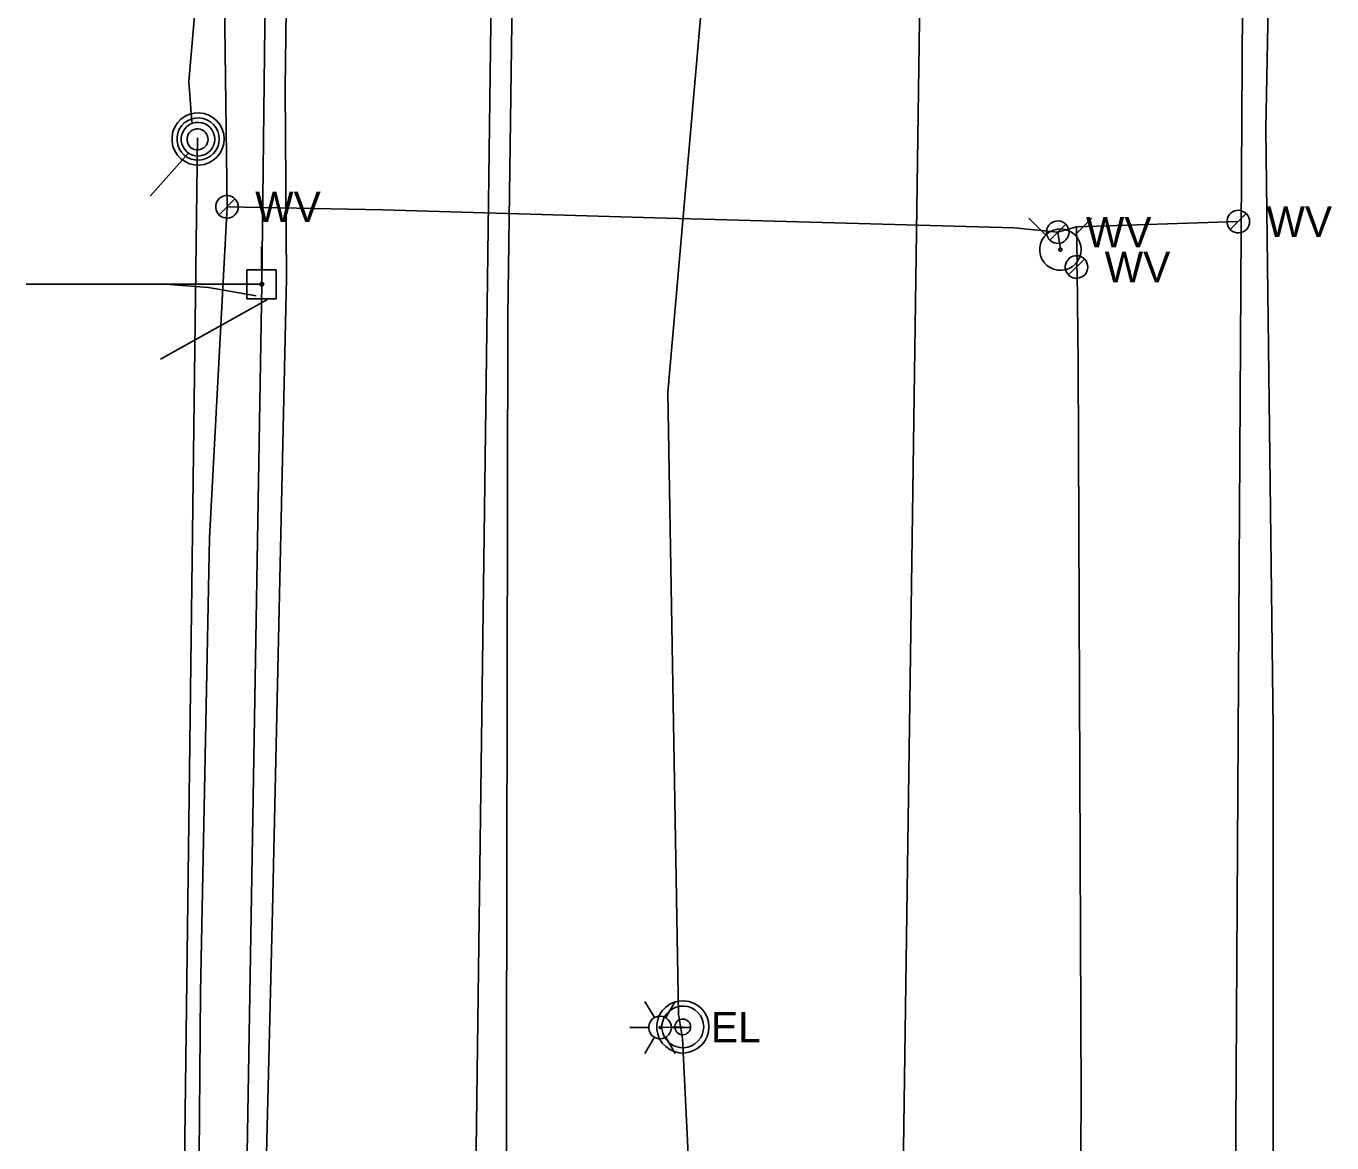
# Model space of a CAD drawing. Extents: x 600849 to 606371, y 330010 to 403088.
# Drawn here: x 601956 to 602121, y 359553.8 to 359694.9 of the extents above; entities that cross this region are included whole.
import ezdxf

# ---------------------------------------------------------------- set-up
doc = ezdxf.new("R2010")
doc.units = 0
for name, color, linetype in [('E_LTG', 7, 'Continuous'), ('E_LTG_CID', 7, 'Continuous'), ('E_UTL_E', 7, 'Continuous'), ('E_UTL_E_UG', 7, 'Continuous'), ('E_UTL_EPowerPole', 7, 'Continuous'), ('E_UTL_FO_UG', 7, 'Continuous'), ('E_UTL_G_UG', 7, 'Continuous'), ('E_UTL_MH', 7, 'Continuous'), ('E_UTL_Overhead', 7, 'Continuous'), ('E_UTL_SAN_UG', 7, 'Continuous'), ('E_UTL_T_UG', 7, 'Continuous'), ('E_UTL_W', 7, 'Continuous'), ('E_UTL_W_UG', 7, 'Continuous'), ('E_UTL_WHydrant', 7, 'Continuous')]:
    doc.layers.add(name, color=color, linetype=linetype)

msp = doc.modelspace()

# ---------------------------------------------------------------- linework, layer by layer
at = {"layer": 'E_LTG'}
for points in [[(602035.42, 359569.62), (602034.23, 359571.68)], [(602036.85, 359569.62), (602038.04, 359571.68)], [(602032.33, 359568.38), (602034.71, 359568.38)], [(602037.57, 359568.38), (602037.54, 359568.65), (602037.46, 359568.91), (602037.34, 359569.15), (602037.17, 359569.36), (602036.97, 359569.54), (602036.73, 359569.68), (602036.47, 359569.77), (602036.2, 359569.81), (602035.93, 359569.79), (602035.67, 359569.73), (602035.42, 359569.62), (602035.2, 359569.46), (602035.01, 359569.26), (602034.87, 359569.03), (602034.77, 359568.78), (602034.71, 359568.51), (602034.71, 359568.24), (602034.77, 359567.98), (602034.87, 359567.72), (602035.01, 359567.5), (602035.2, 359567.3), (602035.42, 359567.14), (602035.67, 359567.03), (602035.93, 359566.96), (602036.2, 359566.95), (602036.47, 359566.99), (602036.73, 359567.08), (602036.97, 359567.21), (602037.17, 359567.39), (602037.34, 359567.61), (602037.46, 359567.85), (602037.54, 359568.11), (602037.57, 359568.38)], [(602037.57, 359568.38), (602037.54, 359568.65), (602037.46, 359568.91), (602037.34, 359569.15), (602037.17, 359569.36), (602036.97, 359569.54), (602036.73, 359569.68), (602036.47, 359569.77), (602036.2, 359569.81), (602035.93, 359569.79), (602035.67, 359569.73), (602035.42, 359569.62), (602035.2, 359569.46), (602035.01, 359569.26), (602034.87, 359569.03), (602034.77, 359568.78), (602034.71, 359568.51), (602034.71, 359568.24), (602034.77, 359567.98), (602034.87, 359567.72), (602035.01, 359567.5), (602035.2, 359567.3), (602035.42, 359567.14), (602035.67, 359567.03), (602035.93, 359566.96), (602036.2, 359566.95), (602036.47, 359566.99), (602036.73, 359567.08), (602036.97, 359567.21), (602037.17, 359567.39), (602037.34, 359567.61), (602037.46, 359567.85), (602037.54, 359568.11), (602037.57, 359568.38)], [(602037.57, 359568.38), (602037.54, 359568.65), (602037.46, 359568.91), (602037.34, 359569.15), (602037.17, 359569.36), (602036.97, 359569.54), (602036.73, 359569.68), (602036.47, 359569.77), (602036.2, 359569.81), (602035.93, 359569.79), (602035.67, 359569.73), (602035.42, 359569.62), (602035.2, 359569.46), (602035.01, 359569.26), (602034.87, 359569.03), (602034.77, 359568.78), (602034.71, 359568.51), (602034.71, 359568.24), (602034.77, 359567.98), (602034.87, 359567.72), (602035.01, 359567.5), (602035.2, 359567.3), (602035.42, 359567.14), (602035.67, 359567.03), (602035.93, 359566.96), (602036.2, 359566.95), (602036.47, 359566.99), (602036.73, 359567.08), (602036.97, 359567.21), (602037.17, 359567.39), (602037.34, 359567.61), (602037.46, 359567.85), (602037.54, 359568.11), (602037.57, 359568.38)], [(602036.26, 359568.38), (602036.25, 359568.4), (602036.25, 359568.42), (602036.24, 359568.44), (602036.22, 359568.46), (602036.21, 359568.48), (602036.19, 359568.49), (602036.16, 359568.49), (602036.14, 359568.5), (602036.12, 359568.5), (602036.1, 359568.49), (602036.08, 359568.48), (602036.06, 359568.47), (602036.04, 359568.45), (602036.03, 359568.43), (602036.02, 359568.41), (602036.02, 359568.39), (602036.02, 359568.37), (602036.02, 359568.35), (602036.03, 359568.32), (602036.04, 359568.3), (602036.06, 359568.29), (602036.08, 359568.28), (602036.1, 359568.27), (602036.12, 359568.26), (602036.14, 359568.26), (602036.16, 359568.26), (602036.19, 359568.27), (602036.21, 359568.28), (602036.22, 359568.3), (602036.24, 359568.31), (602036.25, 359568.33), (602036.25, 359568.36), (602036.26, 359568.38)], [(602037.57, 359568.38), (602039.95, 359568.38)], [(602034.23, 359565.08), (602035.42, 359567.14)], [(602038.04, 359565.08), (602036.85, 359567.14)]]:
    msp.add_lwpolyline(points, dxfattribs=at)
at = {"layer": 'E_LTG_CID'}
msp.add_lwpolyline([(602042.94, 359054.77), (602043.69, 359086.99), (602042.08, 359198.08), (602043.03, 359218.8), (602043.8, 359252.58), (602046.66, 359354.8), (602046.79, 359386.71), (602046.88, 359405.12), (602038.97, 359566.99), (602038.48, 359570.03), (602037.12, 359648.56), (602041.37, 359697.34), (602046.93, 359747.34), (602047.07, 359768.54), (602046.73, 359770.11), (602047.59, 359908.15), (602042.37, 359984.86), (602041.75, 360075.24), (602041.84, 360079.99), (602042.01, 360081.1)], dxfattribs=at)
at = {"layer": 'E_UTL_E'}
for points in [[(602042.31, 359568.45), (602042.25, 359569.07), (602042.07, 359569.68), (602041.78, 359570.23), (602041.4, 359570.73), (602040.92, 359571.14), (602040.38, 359571.45), (602039.79, 359571.66), (602039.16, 359571.75), (602038.54, 359571.72), (602037.93, 359571.57), (602037.36, 359571.31), (602036.85, 359570.94), (602036.41, 359570.49), (602036.07, 359569.96), (602035.84, 359569.38), (602035.72, 359568.76), (602035.72, 359568.14), (602035.84, 359567.52), (602036.07, 359566.94), (602036.41, 359566.41), (602036.85, 359565.96), (602037.36, 359565.59), (602037.93, 359565.33), (602038.54, 359565.18), (602039.16, 359565.15), (602039.79, 359565.24), (602040.38, 359565.45), (602040.92, 359565.76), (602041.4, 359566.17), (602041.78, 359566.67), (602042.07, 359567.22), (602042.25, 359567.83), (602042.31, 359568.45)], [(602042.31, 359568.45), (602042.25, 359569.07), (602042.07, 359569.68), (602041.78, 359570.23), (602041.4, 359570.73), (602040.92, 359571.14), (602040.38, 359571.45), (602039.79, 359571.66), (602039.16, 359571.75), (602038.54, 359571.72), (602037.93, 359571.57), (602037.36, 359571.31), (602036.85, 359570.94), (602036.41, 359570.49), (602036.07, 359569.96), (602035.84, 359569.38), (602035.72, 359568.76), (602035.72, 359568.14), (602035.84, 359567.52), (602036.07, 359566.94), (602036.41, 359566.41), (602036.85, 359565.96), (602037.36, 359565.59), (602037.93, 359565.33), (602038.54, 359565.18), (602039.16, 359565.15), (602039.79, 359565.24), (602040.38, 359565.45), (602040.92, 359565.76), (602041.4, 359566.17), (602041.78, 359566.67), (602042.07, 359567.22), (602042.25, 359567.83), (602042.31, 359568.45)], [(602041.65, 359568.45), (602041.6, 359568.95), (602041.46, 359569.43), (602041.23, 359569.88), (602040.92, 359570.27), (602040.54, 359570.6), (602040.1, 359570.85), (602039.63, 359571.02), (602039.13, 359571.09), (602038.63, 359571.06), (602038.14, 359570.94), (602037.69, 359570.74), (602037.28, 359570.45), (602036.93, 359570.08), (602036.66, 359569.66), (602036.47, 359569.19), (602036.38, 359568.7), (602036.38, 359568.2), (602036.47, 359567.71), (602036.66, 359567.24), (602036.93, 359566.82), (602037.28, 359566.45), (602037.69, 359566.16), (602038.14, 359565.96), (602038.63, 359565.84), (602039.13, 359565.81), (602039.63, 359565.88), (602040.1, 359566.05), (602040.54, 359566.3), (602040.92, 359566.63), (602041.23, 359567.02), (602041.46, 359567.47), (602041.6, 359567.95), (602041.65, 359568.45)], [(602041.65, 359568.45), (602041.6, 359568.95), (602041.46, 359569.43), (602041.23, 359569.88), (602040.92, 359570.27), (602040.54, 359570.6), (602040.1, 359570.85), (602039.63, 359571.02), (602039.13, 359571.09), (602038.63, 359571.06), (602038.14, 359570.94), (602037.69, 359570.74), (602037.28, 359570.45), (602036.93, 359570.08), (602036.66, 359569.66), (602036.47, 359569.19), (602036.38, 359568.7), (602036.38, 359568.2), (602036.47, 359567.71), (602036.66, 359567.24), (602036.93, 359566.82), (602037.28, 359566.45), (602037.69, 359566.16), (602038.14, 359565.96), (602038.63, 359565.84), (602039.13, 359565.81), (602039.63, 359565.88), (602040.1, 359566.05), (602040.54, 359566.3), (602040.92, 359566.63), (602041.23, 359567.02), (602041.46, 359567.47), (602041.6, 359567.95), (602041.65, 359568.45)], [(602040, 359568.45), (602039.98, 359568.64), (602039.93, 359568.82), (602039.84, 359568.99), (602039.72, 359569.13), (602039.58, 359569.26), (602039.42, 359569.35), (602039.24, 359569.41), (602039.05, 359569.44), (602038.87, 359569.43), (602038.68, 359569.39), (602038.51, 359569.31), (602038.36, 359569.2), (602038.23, 359569.06), (602038.13, 359568.9), (602038.06, 359568.73), (602038.02, 359568.54), (602038.02, 359568.36), (602038.06, 359568.17), (602038.13, 359568), (602038.23, 359567.84), (602038.36, 359567.7), (602038.51, 359567.59), (602038.68, 359567.51), (602038.87, 359567.47), (602039.05, 359567.46), (602039.24, 359567.49), (602039.42, 359567.55), (602039.58, 359567.64), (602039.72, 359567.77), (602039.84, 359567.91), (602039.93, 359568.08), (602039.98, 359568.26), (602040, 359568.45)], [(602040, 359568.45), (602039.98, 359568.64), (602039.93, 359568.82), (602039.84, 359568.99), (602039.72, 359569.13), (602039.58, 359569.26), (602039.42, 359569.35), (602039.24, 359569.41), (602039.05, 359569.44), (602038.87, 359569.43), (602038.68, 359569.39), (602038.51, 359569.31), (602038.36, 359569.2), (602038.23, 359569.06), (602038.13, 359568.9), (602038.06, 359568.73), (602038.02, 359568.54), (602038.02, 359568.36), (602038.06, 359568.17), (602038.13, 359568), (602038.23, 359567.84), (602038.36, 359567.7), (602038.51, 359567.59), (602038.68, 359567.51), (602038.87, 359567.47), (602039.05, 359567.46), (602039.24, 359567.49), (602039.42, 359567.55), (602039.58, 359567.64), (602039.72, 359567.77), (602039.84, 359567.91), (602039.93, 359568.08), (602039.98, 359568.26), (602040, 359568.45)]]:
    msp.add_lwpolyline(points, dxfattribs=at)
at = {"layer": 'E_UTL_E_UG'}
msp.add_lwpolyline([(602036.14, 359568.39), (602039.01, 359568.45)], dxfattribs=at)
at = {"layer": 'E_UTL_EPowerPole'}
for points in [[(601985.77, 359664.09), (601985.77, 359667)], [(601987.61, 359664.09), (601983.92, 359664.09)], [(601983.92, 359664.09), (601983.92, 359660.4)], [(601987.61, 359660.4), (601987.61, 359664.09)], [(601986.04, 359662.25), (601986.03, 359662.29), (601986.02, 359662.34), (601986, 359662.38), (601985.97, 359662.41), (601985.94, 359662.44), (601985.9, 359662.47), (601985.85, 359662.48), (601985.81, 359662.49), (601985.76, 359662.49), (601985.72, 359662.47), (601985.68, 359662.46), (601985.64, 359662.43), (601985.61, 359662.4), (601985.59, 359662.36), (601985.57, 359662.32), (601985.56, 359662.27), (601985.56, 359662.23), (601985.57, 359662.18), (601985.59, 359662.14), (601985.61, 359662.1), (601985.64, 359662.07), (601985.68, 359662.04), (601985.72, 359662.02), (601985.76, 359662.01), (601985.81, 359662.01), (601985.85, 359662.02), (601985.9, 359662.03), (601985.94, 359662.06), (601985.97, 359662.08), (601986, 359662.12), (601986.02, 359662.16), (601986.03, 359662.2), (601986.04, 359662.25)], [(601983.92, 359660.4), (601987.61, 359660.4)]]:
    msp.add_lwpolyline(points, dxfattribs=at)
at = {"layer": 'E_UTL_FO_UG'}
for points in [[(601976.95, 359682.74), (601976.59, 359687.86), (601978.56, 359710.82), (601979.54, 359772.92), (601981.74, 359917.5), (601981.99, 359955.18), (601981.91, 359957.28), (601981.64, 359959.44), (601982.01, 360042.1), (601983.18, 360156.18), (601986.24, 360288.56), (601986.53, 360325.7), (601985.94, 360329.91)], [(602120.67, 359200.93), (602106.47, 359205.95), (602106.79, 359211.09), (602106.18, 359235.13), (602108.71, 359331.77), (602108.99, 359354.82), (602109.97, 359394.35), (602116.34, 359412.88), (602115.67, 359481.87), (602115.52, 359504.45), (602114.67, 359510.46), (602113.62, 359540.47), (602113.64, 359606.18), (602112.7, 359681.86), (602113.46, 359721.53), (602113.5, 359756.31), (602113.73, 359788.59), (602113.17, 359812.17), (602113.61, 359821.49)], [(601966.43, 358862.28), (601968, 359008.43), (601970.01, 359149.75), (601971.78, 359287.04), (601980.98, 359310.78), (601974.59, 359426.55), (601974.81, 359524.74), (601975.77, 359531.07), (601977.66, 359680.73)], [(601976.44, 359678.73), (601971.7, 359673.38)], [(601985.08, 359660.78), (601979.08, 359661.86), (601973.06, 359662.32)], [(601986.52, 359660.32), (601973, 359652.81)]]:
    msp.add_lwpolyline(points, dxfattribs=at)
at = {"layer": 'E_UTL_G_UG'}
for points in [[(601980.09, 359021.9), (601980.96, 359082.79), (601981.41, 359151.97), (601983.06, 359227.97), (601983.79, 359286.76), (601983.84, 359287.29), (601984.42, 359351.28), (601984.8, 359408.77), (601985.08, 359469.91), (601985.33, 359492.21), (601985.69, 359523.34), (601987.17, 359583.17), (601988.92, 359663.01), (601988.74, 359686.98), (601989.06, 359710.39), (601989.78, 359803.45), (601990.35, 359832.65), (601991.62, 359916.26), (601992.43, 359984.9), (601992.5, 360011.35), (601993.81, 360039.63), (601994.27, 360121.7), (601995.5, 360174.54), (601997.19, 360243.87)], [(602107.24, 359507.62), (602108.29, 359538.41), (602108.87, 359548.58), (602110.47, 359817.84)]]:
    msp.add_lwpolyline(points, dxfattribs=at)
at = {"layer": 'E_UTL_MH'}
for points in [[(601981.05, 359680.6), (601980.99, 359681.22), (601980.81, 359681.83), (601980.53, 359682.38), (601980.14, 359682.88), (601979.66, 359683.29), (601979.12, 359683.6), (601978.53, 359683.81), (601977.91, 359683.9), (601977.28, 359683.87), (601976.67, 359683.72), (601976.1, 359683.46), (601975.59, 359683.09), (601975.16, 359682.64), (601974.82, 359682.11), (601974.58, 359681.53), (601974.46, 359680.91), (601974.46, 359680.29), (601974.58, 359679.67), (601974.82, 359679.09), (601975.16, 359678.56), (601975.59, 359678.11), (601976.1, 359677.74), (601976.67, 359677.48), (601977.28, 359677.33), (601977.91, 359677.3), (601978.53, 359677.39), (601979.12, 359677.6), (601979.66, 359677.91), (601980.14, 359678.32), (601980.53, 359678.82), (601980.81, 359679.37), (601980.99, 359679.98), (601981.05, 359680.6)], [(601980.43, 359680.6), (601980.39, 359681.1), (601980.24, 359681.59), (601980.01, 359682.04), (601979.69, 359682.44), (601979.31, 359682.78), (601978.87, 359683.03), (601978.39, 359683.2), (601977.88, 359683.27), (601977.38, 359683.24), (601976.88, 359683.12), (601976.42, 359682.91), (601976, 359682.62), (601975.65, 359682.25), (601975.38, 359681.82), (601975.19, 359681.35), (601975.09, 359680.85), (601975.09, 359680.34), (601975.19, 359679.84), (601975.38, 359679.37), (601975.65, 359678.94), (601976, 359678.57), (601976.42, 359678.28), (601976.88, 359678.07), (601977.38, 359677.95), (601977.88, 359677.92), (601978.39, 359677.99), (601978.87, 359678.16), (601979.31, 359678.41), (601979.69, 359678.75), (601980.01, 359679.15), (601980.24, 359679.6), (601980.39, 359680.09), (601980.43, 359680.6)], [(601979.87, 359680.57), (601979.83, 359680.97), (601979.72, 359681.36), (601979.53, 359681.72), (601979.28, 359682.04), (601978.98, 359682.3), (601978.63, 359682.5), (601978.24, 359682.64), (601977.84, 359682.69), (601977.44, 359682.67), (601977.05, 359682.58), (601976.68, 359682.41), (601976.35, 359682.18), (601976.07, 359681.88), (601975.85, 359681.54), (601975.7, 359681.17), (601975.62, 359680.77), (601975.62, 359680.36), (601975.7, 359679.97), (601975.85, 359679.59), (601976.07, 359679.25), (601976.35, 359678.96), (601976.68, 359678.72), (601977.05, 359678.55), (601977.44, 359678.46), (601977.84, 359678.44), (601978.24, 359678.5), (601978.63, 359678.63), (601978.98, 359678.83), (601979.28, 359679.1), (601979.53, 359679.42), (601979.72, 359679.78), (601979.83, 359680.16), (601979.87, 359680.57)], [(601979.02, 359680.55), (601978.99, 359680.8), (601978.92, 359681.05), (601978.8, 359681.27), (601978.65, 359681.47), (601978.46, 359681.64), (601978.24, 359681.76), (601978, 359681.85), (601977.75, 359681.88), (601977.49, 359681.87), (601977.25, 359681.81), (601977.02, 359681.7), (601976.81, 359681.56), (601976.64, 359681.37), (601976.5, 359681.16), (601976.41, 359680.93), (601976.36, 359680.68), (601976.36, 359680.42), (601976.41, 359680.18), (601976.5, 359679.94), (601976.64, 359679.73), (601976.81, 359679.54), (601977.02, 359679.4), (601977.25, 359679.29), (601977.49, 359679.23), (601977.75, 359679.22), (601978, 359679.26), (601978.24, 359679.34), (601978.46, 359679.47), (601978.65, 359679.63), (601978.8, 359679.83), (601978.92, 359680.06), (601978.99, 359680.3), (601979.02, 359680.55)]]:
    msp.add_lwpolyline(points, dxfattribs=at)
at = {"layer": 'E_UTL_Overhead'}
for points in [[(601976.75, 358958.92), (601977.97, 359111.94), (601981.19, 359312.23), (601983.51, 359526.6), (601985.8, 359662.25), (601987.84, 359828.62), (601989.65, 359947.39), (601991.34, 360075.03), (601992.79, 360204.36), (601996.6, 360395.42), (601996.88, 360486.88), (601998.68, 360539.79), (601998.36, 360632.61), (601999.96, 360761.05), (602001.64, 360876.73), (602001.68, 360897.47), (602002.94, 360981.08), (602003.73, 361045.7), (602006.07, 361225.37), (602007.31, 361412.08)], [(601956.02, 359662.25), (601985.8, 359662.25)]]:
    msp.add_lwpolyline(points, dxfattribs=at)
at = {"layer": 'E_UTL_SAN_UG'}
msp.add_line((602066.71, 359539.83), (602071.01, 359839.88), dxfattribs=at)
msp.add_lwpolyline([(602012.25, 359504.52), (602016.69, 359843.9)], dxfattribs=at)
at = {"layer": 'E_UTL_T_UG'}
msp.add_lwpolyline([(602007.51, 358972.14), (602009.77, 359124.48), (602011.31, 359275.24), (602014.79, 359322.97), (602016.6, 359492.93), (602016.88, 359658.26), (602018.98, 359809.25), (602022.42, 359980.76), (602021.62, 360120.35), (602030.35, 360683.16)], dxfattribs=at)
at = {"layer": 'E_UTL_W'}
for points in [[(601982.83, 359672.03), (601982.81, 359672.3), (601982.73, 359672.56), (601982.61, 359672.8), (601982.44, 359673.01), (601982.23, 359673.19), (601982, 359673.33), (601981.74, 359673.41), (601981.47, 359673.45), (601981.2, 359673.44), (601980.94, 359673.38), (601980.69, 359673.26), (601980.47, 359673.11), (601980.29, 359672.91), (601980.14, 359672.68), (601980.04, 359672.43), (601979.99, 359672.16), (601979.99, 359671.89), (601980.04, 359671.63), (601980.14, 359671.38), (601980.29, 359671.15), (601980.47, 359670.95), (601980.69, 359670.79), (601980.94, 359670.68), (601981.2, 359670.62), (601981.47, 359670.6), (601981.74, 359670.64), (601982, 359670.73), (601982.23, 359670.87), (601982.44, 359671.04), (601982.61, 359671.26), (601982.73, 359671.5), (601982.81, 359671.76), (601982.83, 359672.03)], [(601980.4, 359671.02), (601982.41, 359673.04)], [(602110.63, 359670.17), (602110.61, 359670.44), (602110.53, 359670.7), (602110.41, 359670.94), (602110.24, 359671.15), (602110.03, 359671.33), (602109.8, 359671.46), (602109.54, 359671.55), (602109.27, 359671.59), (602109, 359671.58), (602108.74, 359671.51), (602108.49, 359671.4), (602108.27, 359671.24), (602108.09, 359671.05), (602107.94, 359670.82), (602107.84, 359670.57), (602107.79, 359670.3), (602107.79, 359670.03), (602107.84, 359669.76), (602107.94, 359669.51), (602108.09, 359669.28), (602108.27, 359669.09), (602108.49, 359668.93), (602108.74, 359668.82), (602109, 359668.75), (602109.27, 359668.74), (602109.54, 359668.78), (602109.8, 359668.87), (602110.03, 359669), (602110.24, 359669.18), (602110.41, 359669.39), (602110.53, 359669.64), (602110.61, 359669.9), (602110.63, 359670.17)], [(602108.2, 359669.16), (602110.21, 359671.17)], [(602087.82, 359668.83), (602087.8, 359669.1), (602087.72, 359669.36), (602087.6, 359669.6), (602087.43, 359669.82), (602087.22, 359669.99), (602086.99, 359670.13), (602086.73, 359670.22), (602086.46, 359670.26), (602086.19, 359670.24), (602085.93, 359670.18), (602085.68, 359670.07), (602085.46, 359669.91), (602085.28, 359669.71), (602085.13, 359669.49), (602085.03, 359669.23), (602084.98, 359668.97), (602084.98, 359668.7), (602085.03, 359668.43), (602085.13, 359668.18), (602085.28, 359667.95), (602085.46, 359667.75), (602085.68, 359667.6), (602085.93, 359667.48), (602086.19, 359667.42), (602086.46, 359667.41), (602086.73, 359667.45), (602086.99, 359667.53), (602087.22, 359667.67), (602087.43, 359667.85), (602087.6, 359668.06), (602087.72, 359668.3), (602087.8, 359668.56), (602087.82, 359668.83)], [(602085.39, 359667.82), (602087.4, 359669.84)], [(602090.19, 359664.43), (602090.17, 359664.7), (602090.09, 359664.96), (602089.97, 359665.2), (602089.8, 359665.41), (602089.59, 359665.59), (602089.36, 359665.73), (602089.1, 359665.82), (602088.83, 359665.86), (602088.56, 359665.84), (602088.3, 359665.78), (602088.05, 359665.67), (602087.83, 359665.51), (602087.65, 359665.31), (602087.5, 359665.08), (602087.4, 359664.83), (602087.35, 359664.57), (602087.35, 359664.3), (602087.4, 359664.03), (602087.5, 359663.78), (602087.65, 359663.55), (602087.83, 359663.35), (602088.05, 359663.2), (602088.3, 359663.08), (602088.56, 359663.02), (602088.83, 359663.01), (602089.1, 359663.05), (602089.36, 359663.13), (602089.59, 359663.27), (602089.8, 359663.45), (602089.97, 359663.66), (602090.09, 359663.9), (602090.17, 359664.16), (602090.19, 359664.43)], [(602087.76, 359663.42), (602089.77, 359665.44)]]:
    msp.add_lwpolyline(points, dxfattribs=at)
at = {"layer": 'E_UTL_W_UG'}
for points in [[(601972.16, 359041.36), (601973.28, 359168.07), (601974.93, 359233.92), (601975.83, 359340.64), (601976.66, 359395.32), (601977.04, 359455.79), (601977.65, 359495.85), (601977.61, 359516.2), (601978.05, 359572.79), (601979.2, 359630.24), (601981.41, 359672.03), (601980.94, 359711.2), (601981.6, 359773.44), (601981.95, 359831.36), (601983.96, 359939.3), (601985.82, 359960.11), (601985.13, 359963.2), (601985.07, 359965.47), (601985.74, 359997.89), (601982.7, 360082.49), (601986.39, 360103.49), (601987, 360173.39), (601989.12, 360321.85)], [(601981.41, 359672.03), (602001.08, 359671.65), (602035.46, 359670.65), (602080.89, 359669.39), (602086.4, 359668.83), (602088.77, 359669.52), (602109.21, 359670.17)], [(602116.63, 359410.98), (602088.23, 359409.45), (602088.33, 359410.09), (602089.35, 359559.35), (602088.99, 359652.21), (602088.87, 359663.98), (602088.77, 359664.43), (602088.87, 359665.15), (602088.77, 359669.52)], [(602086.73, 359666.62), (602086.4, 359668.83)]]:
    msp.add_lwpolyline(points, dxfattribs=at)
at = {"layer": 'E_UTL_WHydrant'}
for points in [[(602084.9, 359668.46), (602082.75, 359670.6)], [(602089.35, 359666.62), (602089.31, 359667.12), (602089.16, 359667.6), (602088.94, 359668.04), (602088.63, 359668.43), (602088.25, 359668.76), (602087.82, 359669.01), (602087.35, 359669.17), (602086.85, 359669.24), (602086.36, 359669.22), (602085.87, 359669.1), (602085.42, 359668.9), (602085.01, 359668.61), (602084.67, 359668.25), (602084.4, 359667.83), (602084.21, 359667.36), (602084.12, 359666.87), (602084.12, 359666.38), (602084.21, 359665.89), (602084.4, 359665.42), (602084.67, 359665), (602085.01, 359664.64), (602085.42, 359664.35), (602085.87, 359664.15), (602086.36, 359664.03), (602086.85, 359664.01), (602087.35, 359664.08), (602087.82, 359664.24), (602088.25, 359664.49), (602088.63, 359664.81), (602088.94, 359665.21), (602089.16, 359665.65), (602089.31, 359666.13), (602089.35, 359666.62)], [(602088.57, 359668.46), (602090.71, 359670.6)], [(602086.93, 359666.62), (602086.93, 359666.66), (602086.92, 359666.7), (602086.9, 359666.73), (602086.87, 359666.76), (602086.85, 359666.79), (602086.81, 359666.81), (602086.78, 359666.82), (602086.74, 359666.83), (602086.7, 359666.82), (602086.66, 359666.81), (602086.63, 359666.8), (602086.6, 359666.78), (602086.57, 359666.75), (602086.55, 359666.72), (602086.54, 359666.68), (602086.53, 359666.64), (602086.53, 359666.61), (602086.54, 359666.57), (602086.55, 359666.53), (602086.57, 359666.5), (602086.6, 359666.47), (602086.63, 359666.45), (602086.66, 359666.44), (602086.7, 359666.43), (602086.74, 359666.42), (602086.78, 359666.43), (602086.81, 359666.44), (602086.85, 359666.46), (602086.87, 359666.49), (602086.9, 359666.52), (602086.92, 359666.55), (602086.93, 359666.59), (602086.93, 359666.62)]]:
    msp.add_lwpolyline(points, dxfattribs=at)

# ---------------------------------------------------------------- texts
at = {"layer": 'E_UTL_E'}
msp.add_text('EL', height=3.849, dxfattribs=at).set_placement((602042.57, 359566.5))
msp.add_text('EL', height=3.849, dxfattribs=at).set_placement((602042.57, 359566.5))
at = {"layer": 'E_UTL_W'}
for p in [(601984.97, 359670.1), (602089.96, 359666.91), (602112.77, 359668.24), (602092.33, 359662.51)]:
    msp.add_text('WV', height=3.85, dxfattribs=at).set_placement(p)

doc.saveas('drawing.dxf')
